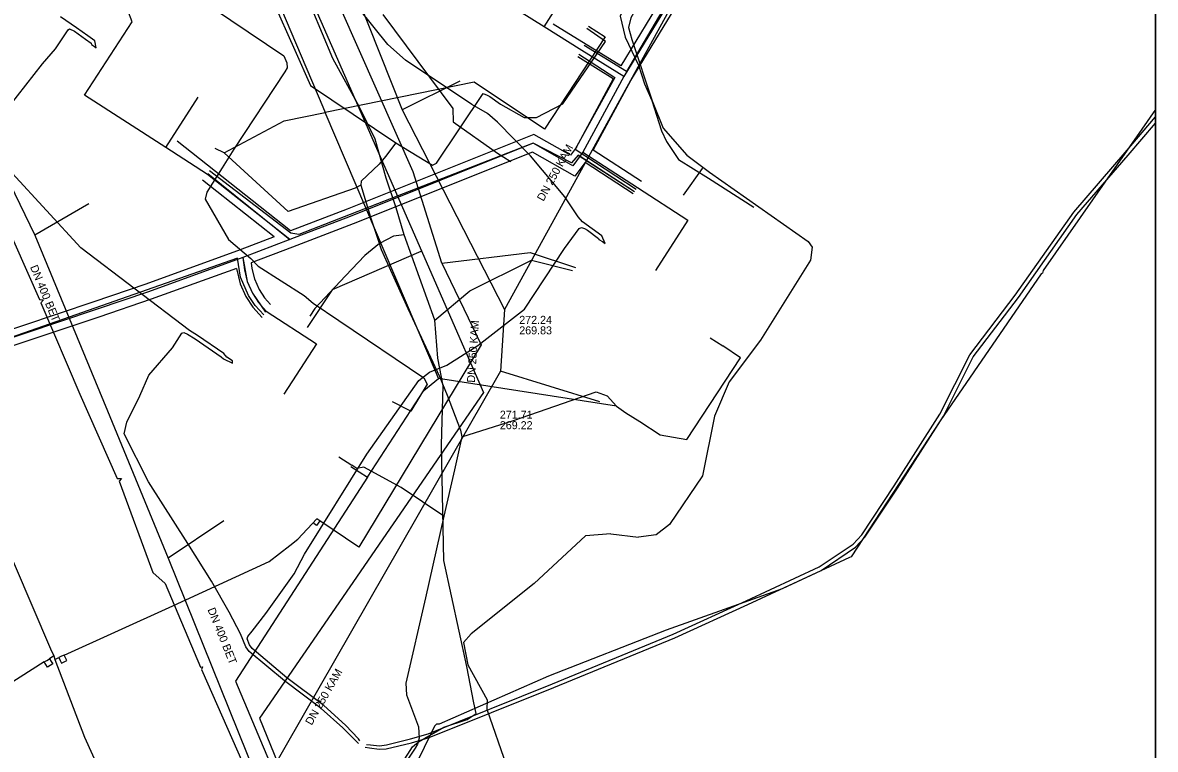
# Model space of a CAD drawing. Extents: x -598233 to -596890, y -1157848 to -1156431.
# Drawn here: x -597003.7 to -596890.5, y -1157326.5 to -1157253.8 of the extents above; entities that cross this region are included whole.
import ezdxf

# ---------------------------------------------------------------- set-up
doc = ezdxf.new("R2010")
doc.units = 0
for name, color, linetype in [('Vrstva 12', 7, 'Continuous'), ('Vrstva 13', 7, 'Continuous'), ('Vrstva 16', 7, 'Continuous'), ('Vrstva 19', 7, 'Continuous'), ('Vrstva 37', 7, 'Continuous'), ('Vrstva 38', 7, 'Continuous'), ('Vrstva 42', 7, 'Continuous'), ('Vrstva 55', 7, 'Continuous'), ('Vrstva 58', 7, 'Continuous'), ('Vrstva 60', 7, 'Continuous'), ('Vrstva 9', 7, 'Continuous'), ('zajmove_uzemi', 7, 'Continuous')]:
    doc.layers.add(name, color=color, linetype=linetype)

msp = doc.modelspace()

# ---------------------------------------------------------------- linework, layer by layer
at = {"layer": 'Vrstva 12'}
for points in [[(-596986.93, -1157231.06), (-596975.86, -1157257.15), (-596973.69, -1157262.23)], [(-596983.72, -1157238.39), (-596983.57, -1157238.68), (-596982.49, -1157241.45), (-596982.22, -1157243.15), (-596981.23, -1157245.67), (-596980.88, -1157246.63), (-596978.71, -1157251.57), (-596976.47, -1157256.56), (-596974.93, -1157260.1), (-596966.38, -1157265.84)], [(-596947.14, -1157254.16), (-596945.47, -1157255.25), (-596951.52, -1157264.46), (-596958.57, -1157259.76), (-596973.45, -1157262.8)], [(-596966.38, -1157265.84), (-596962.73, -1157268.05), (-596962.33, -1157267.88), (-596957.65, -1157260.9), (-596957.27, -1157261.08), (-596957, -1157261.21), (-596955.94, -1157261.97), (-596953.57, -1157263.31), (-596952.34, -1157263.3), (-596949.68, -1157261.95), (-596945.43, -1157255.69), (-596947.3, -1157254.4)], [(-596983.54, -1157266.84), (-596977.55, -1157263.64), (-596973.45, -1157262.8)], [(-596973.69, -1157262.23), (-596973.45, -1157262.8)], [(-596962.33, -1157288.88), (-596973.45, -1157262.8)], [(-596983.54, -1157266.84), (-596984.45, -1157266.4)], [(-596966.38, -1157265.84), (-596967.42, -1157267.21), (-596968.06, -1157267.98), (-596968.66, -1157268.53)], [(-596969.9, -1157270.07), (-596970.45, -1157270.37), (-596977.14, -1157272.69), (-596983.54, -1157266.84)], [(-596968.66, -1157268.53), (-596969.84, -1157269.68), (-596969.9, -1157270.07)], [(-596969.9, -1157270.07), (-596968.91, -1157273.27), (-596968.15, -1157275.57), (-596967.85, -1157276.49), (-596965.2, -1157282.38), (-596962.01, -1157289.19), (-596961.26, -1157291.06), (-596959.92, -1157294.56), (-596959.79, -1157295.21)], [(-596934.96, -1157285.33), (-596933.7, -1157286.14)], [(-596944.34, -1157292.15), (-596943.38, -1157292.81), (-596942.01, -1157293.7), (-596939.96, -1157295.02), (-596937.3, -1157295.49), (-596931.92, -1157287.31), (-596933.7, -1157286.14)], [(-596962.11, -1157289.4), (-596962.33, -1157288.88)], [(-596970.89, -1157298.18), (-596969.21, -1157299.27), (-596963.58, -1157290.6), (-596962.11, -1157289.4)], [(-596944.34, -1157292.15), (-596962.11, -1157289.4)], [(-596959.79, -1157295.21), (-596954.61, -1157293.59), (-596946.37, -1157290.74), (-596945.25, -1157291.14), (-596944.34, -1157292.15)], [(-596959.79, -1157295.21), (-596960.52, -1157298.53)], [(-596972.07, -1157297.23), (-596970.8, -1157298.04)], [(-596961.6, -1157303.15), (-596965.87, -1157300.29), (-596969.58, -1157298.26), (-596970.28, -1157298.38), (-596970.8, -1157298.04)], [(-596960.52, -1157298.53), (-596961.6, -1157303.15)], [(-596961.6, -1157303.15), (-596963.43, -1157311.33), (-596965.38, -1157319.86), (-596965.32, -1157321.02), (-596964.13, -1157324.2), (-596964.04, -1157325.36), (-596964.21, -1157325.96), (-596964.45, -1157326.36), (-596966.08, -1157328.78)]]:
    msp.add_lwpolyline(points, dxfattribs=at)
at = {"layer": 'Vrstva 13'}
for points in [[(-597002.55, -1157189.77), (-597001.25, -1157190.66), (-596990.93, -1157214.35), (-596989.18, -1157218.34), (-596977.64, -1157244.82), (-596976.57, -1157247.27), (-596974.95, -1157251.21), (-596963.82, -1157276.64), (-596961.38, -1157282.18), (-596957.61, -1157290.78), (-596980.01, -1157323.34), (-596973.12, -1157340.27), (-596970.96, -1157345.59), (-596971.27, -1157347.16)], [(-596963.82, -1157276.64), (-596963.89, -1157276.68), (-596972.74, -1157280.54), (-596975.24, -1157284.29)], [(-596969.21, -1157299.27), (-596982.43, -1157319.64), (-596978.76, -1157328.35), (-596977.21, -1157332.04), (-596963.47, -1157334.65)]]:
    msp.add_lwpolyline(points, dxfattribs=at)
at = {"layer": 'Vrstva 16'}
for points in [[(-596961.79, -1157277.86), (-596964.67, -1157268.74), (-596973.69, -1157248.35), (-596975.09, -1157245.91), (-596978.64, -1157237.11), (-596983.01, -1157226.86), (-596984.86, -1157222.75), (-596987.47, -1157216.28), (-596989.85, -1157211.94), (-596990.83, -1157208.98), (-596994.15, -1157200.36), (-596998.41, -1157194.64)], [(-596961.79, -1157277.86), (-596952.97, -1157276.78), (-596948.43, -1157278.31)], [(-596961.79, -1157277.86), (-596957.87, -1157286.03), (-596970.07, -1157306.27), (-596974, -1157303.63), (-596974.3, -1157303.43), (-596976.2, -1157305.45)], [(-596974, -1157303.63), (-596974.31, -1157304.09), (-596974.6, -1157303.89)]]:
    msp.add_lwpolyline(points, dxfattribs=at)
at = {"layer": 'Vrstva 19'}
for points in [[(-597002.18, -1157191.56), (-597003.58, -1157193.59), (-597033.4, -1157238.15), (-597034.34, -1157239.12), (-597026.35, -1157257.65), (-597011.73, -1157291.16), (-597000.9, -1157316.42), (-597000.59, -1157317.13)], [(-597000.49, -1157317.47), (-597000.07, -1157317.29), (-596999.95, -1157317.57), (-596999.82, -1157317.85), (-596999.28, -1157317.6), (-596999.4, -1157317.32), (-596999.53, -1157317.04), (-596989.05, -1157312.3), (-596979.06, -1157307.69), (-596977, -1157306.08)], [(-596977, -1157306.08), (-596976.2, -1157305.45)], [(-597000.59, -1157317.13), (-597001.02, -1157317.41), (-597000.85, -1157317.67), (-597000.69, -1157317.92), (-597001.2, -1157318.25), (-597001.36, -1157317.99), (-597001.53, -1157317.73), (-597015.61, -1157326.69), (-597016.58, -1157326.01)], [(-597001.53, -1157317.73), (-597001.27, -1157317.57)], [(-597001.27, -1157317.57), (-597001.02, -1157317.41)], [(-597000.59, -1157317.13), (-597000.49, -1157317.47)], [(-597000.49, -1157317.47), (-596997.52, -1157325.26), (-596981.81, -1157359.93), (-596981.68, -1157360.15), (-596981.38, -1157360.67), (-596967.44, -1157363.27), (-596967.31, -1157363.29), (-596953.99, -1157365.7), (-596953.92, -1157365.71), (-596929.93, -1157369.31), (-596923.55, -1157370.83), (-596890.46, -1157377.22)], [(-596999.8, -1157317.16), (-597000.07, -1157317.29)], [(-596999.53, -1157317.04), (-596999.8, -1157317.16)]]:
    msp.add_lwpolyline(points, dxfattribs=at)
at = {"layer": 'Vrstva 37'}
for p, q in [((-596951.55, -1157254.25), (-596948.36, -1157249.19)), ((-596943.61, -1157259.19), (-596947.8, -1157256.61)), ((-596943.61, -1157259.19), (-596947.7, -1157266.75)), ((-596989.39, -1157266.31), (-596986.14, -1157261.27)), ((-596947.7, -1157266.75), (-596942.24, -1157270.31)), ((-596976.99, -1157275.51), (-596985.23, -1157268.99)), ((-596976.99, -1157275.51), (-596981.67, -1157277.28))]:
    msp.add_line(p, q, dxfattribs=at)
for points in [[(-596897.06, -1157212.39), (-596911.11, -1157203.95), (-596943.32, -1157258.7), (-596947.57, -1157256.1)], [(-596897.06, -1157212.39), (-596911.11, -1157203.95), (-596921.61, -1157221.74), (-596934.45, -1157244.13), (-596938.7, -1157251.14), (-596943.61, -1157259.19)], [(-596947.8, -1157256.61), (-596951.55, -1157254.25), (-596960.2, -1157248.83), (-596955.44, -1157241.48), (-596956.34, -1157239.2)], [(-596985.23, -1157268.99), (-596989.39, -1157266.31), (-596997.5, -1157261.08), (-596992.73, -1157253.74), (-596993.61, -1157251.45)], [(-596948.09, -1157256.97), (-596944.48, -1157259.31), (-596948.47, -1157266.47), (-596942.35, -1157270.48)], [(-596942.52, -1157270.74), (-596948.15, -1157267.08), (-596948.84, -1157267.83), (-596952.66, -1157265.87), (-596976.08, -1157274.98), (-596976.9, -1157274.87), (-596985, -1157268.63)], [(-596947.7, -1157266.75), (-596948.7, -1157268.13), (-596952.66, -1157265.87), (-596970.94, -1157273.19), (-596976.99, -1157275.51)], [(-596985.17, -1157268.9), (-596976.99, -1157275.51), (-596981.67, -1157277.28), (-596981.24, -1157279.68), (-596980.71, -1157280.85), (-596979.41, -1157282.77)], [(-596942.24, -1157270.31), (-596937.19, -1157273.56), (-596940.44, -1157278.6)], [(-596979.59, -1157283.03), (-596980.44, -1157282.11), (-596981.13, -1157281.11), (-596981.92, -1157279.26), (-596982.2, -1157277.35), (-597024.36, -1157292.11), (-597029.86, -1157287.99)], [(-596981.67, -1157277.28), (-596991.1, -1157280.72), (-596996.33, -1157282.5), (-597007.06, -1157286.08), (-597015.56, -1157288.98), (-597024.79, -1157292.26)], [(-596981.67, -1157277.28), (-596981.52, -1157278.52), (-596981.24, -1157279.68), (-596980.71, -1157280.85), (-596980.1, -1157281.79), (-596979.34, -1157282.65)], [(-596979.34, -1157282.65), (-596974.31, -1157285.91), (-596977.57, -1157290.95)]]:
    msp.add_lwpolyline(points, dxfattribs=at)
at = {"layer": 'Vrstva 38'}
for p, q in [((-596943.91, -1157258.13), (-596950.66, -1157253.96)), ((-596944.65, -1157259.43), (-596948.19, -1157257.25)), ((-596944.65, -1157259.43), (-596948.4, -1157266.37)), ((-596942.91, -1157259.57), (-596946.67, -1157266.53)), ((-596976.91, -1157274.62), (-596988.24, -1157265.65)), ((-596946.67, -1157266.53), (-596941.83, -1157269.68)), ((-596942.65, -1157270.94), (-596947.47, -1157267.8)), ((-596978.54, -1157275.24), (-596985.7, -1157269.58)), ((-596978.54, -1157275.24), (-596981.96, -1157276.54)), ((-596976.71, -1157276.26), (-596980.85, -1157277.83))]:
    msp.add_line(p, q, dxfattribs=at)
for points in [[(-596896.65, -1157211.71), (-596911.39, -1157202.85), (-596922.3, -1157221.34), (-596935.13, -1157243.72), (-596939.39, -1157250.72), (-596943.91, -1157258.13)], [(-596897.47, -1157213.08), (-596910.83, -1157205.05), (-596920.92, -1157222.15), (-596933.76, -1157244.53), (-596938.02, -1157251.56), (-596942.93, -1157259.61)], [(-596948.34, -1157266.28), (-596948.93, -1157267.08), (-596952.6, -1157264.99), (-596971.24, -1157272.45), (-596976.91, -1157274.62)], [(-596947.47, -1157267.8), (-596948.48, -1157269.18), (-596952.72, -1157266.76), (-596970.65, -1157273.94), (-596976.71, -1157276.26)], [(-596981.95, -1157276.53), (-596991.37, -1157279.96), (-596996.59, -1157281.74), (-597007.32, -1157285.33), (-597015.83, -1157288.22), (-597024.71, -1157291.39)], [(-596980.85, -1157277.83), (-596980.78, -1157278.39), (-596980.53, -1157279.44), (-596980.05, -1157280.49), (-596979.5, -1157281.34), (-596978.92, -1157281.99)], [(-596982.33, -1157278.38), (-596990.84, -1157281.47), (-596996.08, -1157283.26), (-597006.81, -1157286.84), (-597015.3, -1157289.74), (-597024.52, -1157293.02)], [(-596982.33, -1157278.38), (-596981.95, -1157279.93), (-596981.37, -1157281.21), (-596980.69, -1157282.25), (-596979.76, -1157283.3)]]:
    msp.add_lwpolyline(points, dxfattribs=at)
at = {"layer": 'Vrstva 42'}
for points in [[(-596897.06, -1157212.39), (-596911.11, -1157203.95), (-596943.32, -1157258.7), (-596947.57, -1157256.1)], [(-596969.98, -1157325.6), (-596970.13, -1157325.43), (-596971.42, -1157324.05), (-596973.58, -1157322.07), (-596977.27, -1157319.3), (-596980.74, -1157316.4), (-596981.02, -1157316.02), (-596981.26, -1157315.43), (-596981.17, -1157315.19), (-596980.74, -1157314.65), (-596979.37, -1157312.89), (-596976.56, -1157308.91), (-596975.53, -1157306.97), (-596969.29, -1157296.95), (-596964.08, -1157289.58), (-596963.02, -1157288.75), (-596961.29, -1157288.05), (-596958.2, -1157286.09), (-596953.53, -1157282.45), (-596949.51, -1157276.41), (-596948.05, -1157274.4), (-596947.83, -1157274.3), (-596947.52, -1157274.4), (-596947.23, -1157274.58), (-596946.13, -1157275.41), (-596946.09, -1157275.48), (-596945.74, -1157275.71), (-596945.47, -1157275.89), (-596945.81, -1157275.14), (-596947.73, -1157273.74), (-596948.16, -1157273.22), (-596949.5, -1157271.24), (-596952.94, -1157267.14), (-596956.22, -1157263.78), (-596957.24, -1157262.91), (-596958.79, -1157261.99), (-596965.42, -1157257.56), (-596967.2, -1157256), (-596970.05, -1157252.44)], [(-597005.89, -1157263.27), (-597001.71, -1157257.95), (-597000.41, -1157256.42), (-596999.15, -1157254.52), (-596999, -1157254.43), (-596998.51, -1157254.67), (-596997.41, -1157255.47), (-596996.84, -1157255.87), (-596996.81, -1157256.01), (-596996.51, -1157256.21), (-596996.34, -1157256.32), (-596996.49, -1157255.63), (-596997.18, -1157255.14), (-596998.31, -1157254.32), (-596999.91, -1157253.22)], [(-596948.09, -1157256.97), (-596944.48, -1157259.31), (-596948.47, -1157266.47), (-596942.35, -1157270.48)], [(-596969.32, -1157325.97), (-596968.93, -1157326.02), (-596968.03, -1157326.11), (-596967.32, -1157326.01), (-596964.91, -1157325.43), (-596963.17, -1157324.91), (-596950.73, -1157319.9), (-596938.65, -1157314.94), (-596931.37, -1157311.63), (-596924.06, -1157308.23), (-596920.68, -1157305.97), (-596919.81, -1157305.02), (-596916.58, -1157300.12), (-596912, -1157292.95), (-596909, -1157287.01), (-596904.47, -1157281.07), (-596898.62, -1157272.76), (-596893.49, -1157266.79), (-596890.46, -1157263.25)], [(-596969.46, -1157326.24), (-596969.02, -1157326.31), (-596968.06, -1157326.44), (-596967.36, -1157326.43), (-596964.81, -1157325.81), (-596963.04, -1157325.29), (-596950.58, -1157320.27), (-596938.49, -1157315.31), (-596931.2, -1157312), (-596923.86, -1157308.58), (-596920.42, -1157306.27), (-596919.49, -1157305.27), (-596916.25, -1157300.34), (-596911.65, -1157293.15), (-596908.66, -1157287.23), (-596904.15, -1157281.31), (-596898.3, -1157273.01), (-596893.19, -1157267.05), (-596890.46, -1157263.86)], [(-596942.52, -1157270.74), (-596948.15, -1157267.09), (-596948.84, -1157267.83), (-596952.66, -1157265.87), (-596976.08, -1157274.98), (-596976.9, -1157274.87), (-596985, -1157268.63)], [(-596970.13, -1157325.88), (-596970.3, -1157325.71), (-596971.7, -1157324.33), (-596973.84, -1157322.38), (-596977.51, -1157319.61), (-596981.04, -1157316.67), (-596981.37, -1157316.22), (-596981.91, -1157314.92), (-596983.04, -1157312.75), (-596984.8, -1157309.65), (-596987.19, -1157305.88), (-596991.11, -1157299.73), (-596993.56, -1157294.91), (-596993.28, -1157293.77), (-596991.98, -1157291.11), (-596991.08, -1157289.06), (-596988.72, -1157286.32), (-596987.79, -1157284.87), (-596987.57, -1157284.8), (-596987.2, -1157284.95), (-596986.45, -1157285.43), (-596983.85, -1157287.21), (-596983.62, -1157287.44), (-596982.73, -1157287.86), (-596982.71, -1157287.62), (-596983.28, -1157287.27), (-596983.59, -1157286.9), (-596986.23, -1157285.09), (-596987.02, -1157284.59), (-596997.86, -1157276.33), (-597004.73, -1157268.86)], [(-596985.17, -1157268.9), (-596976.99, -1157275.51), (-596981.67, -1157277.28), (-596981.24, -1157279.68), (-596980.71, -1157280.85), (-596979.41, -1157282.76)], [(-596979.59, -1157283.03), (-596980.44, -1157282.11), (-596981.13, -1157281.11), (-596981.92, -1157279.26), (-596982.2, -1157277.35), (-597024.36, -1157292.11), (-597029.87, -1157287.99)]]:
    msp.add_lwpolyline(points, dxfattribs=at)
at = {"layer": 'Vrstva 55'}
for points in [[(-596967.7, -1157253.02), (-596960.7, -1157262.39), (-596960.64, -1157263.73), (-596956.23, -1157266.88), (-596954.97, -1157267.66), (-596954.9, -1157267.74)], [(-596890.46, -1157262.5), (-596891.82, -1157264.46), (-596901.68, -1157278.58), (-596901.75, -1157278.87), (-596901.89, -1157278.92), (-596911.96, -1157293.64), (-596920.86, -1157307.23), (-596921.02, -1157307.29), (-596927.78, -1157310.42), (-596939.36, -1157314.55), (-596951.12, -1157319.14), (-596962.05, -1157323.95), (-596962.31, -1157323.96), (-596962.51, -1157324.15), (-596965.11, -1157329.51), (-596968.02, -1157336.64), (-596969.73, -1157340.09), (-596972.9, -1157345.14), (-596973.47, -1157346.03), (-596973.18, -1157346.87), (-596972.81, -1157346.83)], [(-597005.77, -1157273), (-597002, -1157281.5), (-597001.61, -1157281.52), (-597001.89, -1157281.82), (-596997.97, -1157290.96), (-596994.23, -1157299.39), (-596993.8, -1157299.4), (-596994.04, -1157299.67), (-596990.67, -1157308.79), (-596989.46, -1157309.9), (-596985.91, -1157318.26), (-596985.73, -1157318.23), (-596985.81, -1157318.49), (-596981.68, -1157327.85), (-596978.23, -1157335.87), (-596978.05, -1157335.95), (-596978.17, -1157336.02), (-596973.79, -1157345.6), (-596973.18, -1157347), (-596972.79, -1157346.88)]]:
    msp.add_lwpolyline(points, dxfattribs=at)
at = {"layer": 'Vrstva 58'}
for p, q in [((-596940.76, -1157261.62), (-596939.66, -1157264.36)), ((-596944.91, -1157304.92), (-596942.13, -1157305.26)), ((-596959.18, -1157318.02), (-596957.27, -1157321.52))]:
    msp.add_line(p, q, dxfattribs=at)
for points in [[(-596955.39, -1157232.56), (-596953.65, -1157234.35), (-596939.44, -1157243.57), (-596938.56, -1157244.6), (-596938.49, -1157245.52), (-596942.91, -1157253.32), (-596943.12, -1157254.29), (-596942.81, -1157255.51), (-596940.76, -1157261.62)], [(-596945.32, -1157240.34), (-596939.59, -1157244.29), (-596939.14, -1157245.42), (-596939.52, -1157246.67), (-596942.59, -1157251.34), (-596943.38, -1157251.94), (-596943.96, -1157253.18), (-596943.45, -1157255.28), (-596942.12, -1157258.06), (-596941.53, -1157259.92), (-596940.78, -1157261.59), (-596939.82, -1157264.62), (-596939.33, -1157265.7), (-596938.14, -1157267.49), (-596935.13, -1157269.36), (-596930.6, -1157272.26)], [(-596986.09, -1157251.37), (-596982.87, -1157253.58), (-596977.6, -1157257.14), (-596977.28, -1157257.85), (-596977.26, -1157258.33), (-596977.47, -1157258.72), (-596982.57, -1157266.48), (-596983.75, -1157268.33), (-596985.27, -1157270.78), (-596985.45, -1157271.47), (-596983.12, -1157275.49)], [(-596965.55, -1157275.04), (-596966.36, -1157272.33), (-596967.36, -1157269.38), (-596968.46, -1157265.46), (-596970.06, -1157262.2), (-596972.69, -1157257.41), (-596974.74, -1157252.48)], [(-596939.66, -1157264.36), (-596937.29, -1157267.05), (-596935.7, -1157268.27)], [(-596935.7, -1157268.27), (-596935.03, -1157268.78), (-596925.16, -1157275.7), (-596924.78, -1157276.26), (-596924.92, -1157277.57), (-596929.94, -1157285.57), (-596933.07, -1157289.72), (-596934.53, -1157293.16), (-596935.72, -1157299.13), (-596939.03, -1157303.99), (-596940.36, -1157305.01), (-596942.13, -1157305.26)], [(-596935.7, -1157268.27), (-596935.76, -1157268.39), (-596937.66, -1157271.06)], [(-596983.12, -1157275.49), (-596980.88, -1157277.41), (-596980.16, -1157278.17), (-596975.56, -1157281.11), (-596974.66, -1157281.86)], [(-596965.55, -1157275.04), (-596966.61, -1157275.16), (-596968.03, -1157275.91), (-596969.47, -1157277.09), (-596971.42, -1157279.14), (-596974.47, -1157282.4), (-596974.97, -1157283.15)], [(-596962.49, -1157283.55), (-596965.55, -1157275.04)], [(-596962.49, -1157283.55), (-596958.98, -1157280.63), (-596952.84, -1157277.57), (-596948.74, -1157278.6)], [(-596974.66, -1157281.86), (-596972.08, -1157283.6)], [(-596972.08, -1157283.6), (-596963.6, -1157289.33), (-596963.25, -1157289.95), (-596964.88, -1157292.66), (-596966.71, -1157291.74)], [(-596966.58, -1157337.38), (-596966.52, -1157334.04), (-596966.95, -1157329.72), (-596964.71, -1157326.2), (-596964.13, -1157325.73), (-596961.58, -1157324.24), (-596959.24, -1157323.47), (-596958.37, -1157322.87), (-596958.58, -1157321.8), (-596959.3, -1157318.17), (-596961.58, -1157307.58), (-596961.81, -1157296.02), (-596961.65, -1157290.12), (-596962.2, -1157287.35), (-596962.49, -1157283.55)], [(-596944.91, -1157304.92), (-596947.42, -1157305.11), (-596952.56, -1157309.89), (-596958.86, -1157314.91), (-596959.62, -1157315.77), (-596959.18, -1157318.02)], [(-596957.27, -1157321.52), (-596957.3, -1157322.44), (-596955.33, -1157328.12), (-596955.42, -1157329.39)]]:
    msp.add_lwpolyline(points, dxfattribs=at)
at = {"layer": 'Vrstva 60'}
msp.add_lwpolyline([(-596890.46, -1157848.46), (-596890.46, -1156430.86)], dxfattribs=at)
at = {"layer": 'Vrstva 9'}
for p, q in [((-596978.4, -1157230.76), (-596965.76, -1157262.52)), ((-596939.09, -1157252.65), (-596955.51, -1157282.51)), ((-596959.99, -1157259.68), (-596965.76, -1157262.52)), ((-596965.76, -1157262.52), (-596955.51, -1157282.51)), ((-596997.09, -1157271.92), (-597002.46, -1157275.05)), ((-596955.51, -1157282.51), (-596955.93, -1157288.65)), ((-596955.93, -1157288.65), (-596979.84, -1157330.39)), ((-596946.01, -1157291.74), (-596955.93, -1157288.65)), ((-596983.58, -1157303.62), (-596989.14, -1157307.37)), ((-596989.14, -1157307.37), (-596979.84, -1157330.39))]:
    msp.add_line(p, q, dxfattribs=at)
for points in [[(-597017.87, -1157243.42), (-597009.47, -1157260.67), (-597002.46, -1157275.05)], [(-597002.46, -1157275.05), (-596995.21, -1157292.64), (-596989.14, -1157307.37)]]:
    msp.add_lwpolyline(points, dxfattribs=at)
at = {"layer": 'zajmove_uzemi'}
msp.add_lwpolyline([(-598232.89, -1156430.86), (-596890.46, -1156430.86), (-596890.46, -1157848.46), (-598232.89, -1157848.46)], close=True, dxfattribs=at)

# ---------------------------------------------------------------- texts
at = {"layer": 'Vrstva 12'}
for s, rotation, p in [('DN 250 KAM', 61.1919, (-596951.63, -1157271.74)), ('DN 400 BET', 292.3804, (-597002.97, -1157278.24)), ('DN 250 KAM', 86.1156, (-596958.49, -1157289.83)), ('DN 400 BET', 291.9793, (-596985.23, -1157312.49)), ('DN 250 KAM', 60.2179, (-596974.8, -1157324.12))]:
    msp.add_text(s, height=0.8, rotation=rotation, dxfattribs=at).set_placement(p)
for s, p in [('272.24', (-596954.05, -1157283.93)), ('269.83', (-596954.05, -1157284.98)), ('271.71', (-596955.99, -1157293.41)), ('269.22', (-596955.99, -1157294.46))]:
    msp.add_text(s, height=0.8, dxfattribs=at).set_placement(p)

doc.saveas('drawing.dxf')
